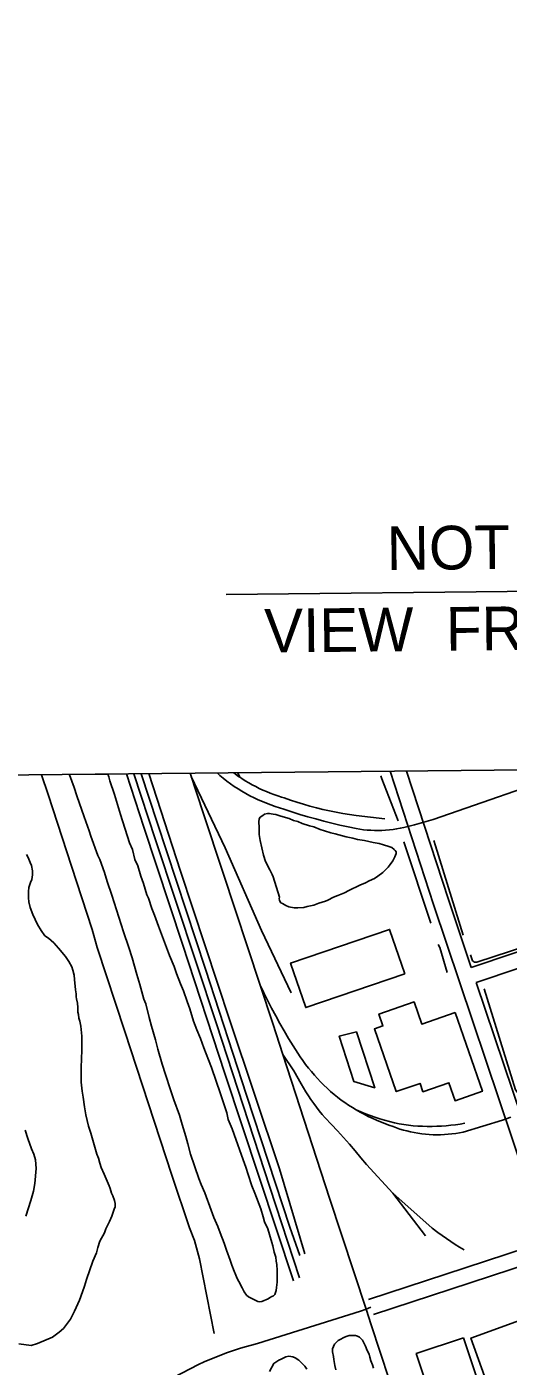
# Model space of a CAD drawing. Extents: x 3625074 to 3663148, y 511451 to 537151.
# Drawn here: x 3639965 to 3640880, y 530563 to 533109 of the extents above; entities that cross this region are included whole.
import ezdxf

# ---------------------------------------------------------------- set-up
doc = ezdxf.new("R2010")
doc.units = 0
for name, color, linetype in [('V-ANNO-SYMB', 7, 'Continuous'), ('V-BLDG-OTLN', 7, 'Continuous'), ('V-RAIL-TRAK', 7, 'Continuous'), ('V-ROAD-CNTR', 7, 'Continuous'), ('V-SITE-VEGE', 7, 'Continuous'), ('V-TOPO-SHOR', 7, 'Continuous')]:
    doc.layers.add(name, color=color, linetype=linetype)

msp = doc.modelspace()

# ---------------------------------------------------------------- linework, layer by layer
at = {"layer": 'V-ANNO-SYMB'}
msp.add_line((3640344, 532030.2), (3641753.3, 532044.3), dxfattribs=at)
msp.add_lwpolyline([(3635134.1, 534859.2), (3646887.7, 534977.1), (3646920, 531757), (3635166.4, 531639)], close=True, dxfattribs=at)
at = {"layer": 'V-BLDG-OTLN'}
for points in [[(3640683.6, 531308.9), (3640495.5, 531245), (3640466.8, 531329.5), (3640654.9, 531393.4)], [(3640779.5, 531235.4), (3640831.4, 531085.8), (3640779.5, 531067.8), (3640767.6, 531101.9), (3640718.2, 531084.8), (3640712.7, 531100.8), (3640667.6, 531085.1), (3640626.2, 531204.4), (3640642.3, 531210), (3640634.5, 531232.5), (3640701.4, 531255.7), (3640716.1, 531213.4)], [(3640592.3, 531199), (3640626.6, 531092.5), (3640586.8, 531104.3), (3640559.2, 531190.6)], [(3640908.8, 530652.5), (3640963.9, 530499.2), (3640864.4, 530463.4), (3640809.3, 530616.7)], [(3640795.1, 530617.3), (3640866.9, 530403), (3640837.4, 530393.1), (3640821.8, 530439.6), (3640761.9, 530419.5), (3640705.7, 530587.3)]]:
    msp.add_lwpolyline(points, close=True, dxfattribs=at)
at = {"layer": 'V-RAIL-TRAK'}
for points in [[(3640155, 531689.1), (3640188, 531587.9), (3640261, 531365.1), (3640341.8, 531119.6), (3640472.1, 530725.3)], [(3640169, 531689.2), (3640209.8, 531563.5), (3640326.2, 531214.2), (3640427.6, 530903.3), (3640483.7, 530731.3)], [(3640182.7, 531689.3), (3640213, 531596.9), (3640305.3, 531317.6), (3640383.2, 531078.4), (3640465.3, 530827.7), (3640484.5, 530773.4)], [(3640197.4, 531689.5), (3640257.3, 531504.3), (3640351.4, 531220.3), (3640445.4, 530938.1), (3640493.9, 530777.1)], [(3640276, 531690.3), (3640301.2, 531613.1), (3640338, 531502.3), (3640408.7, 531287.5), (3640432.7, 531214.8), (3640451.8, 531156), (3640540.7, 530882.9)], [(3640326.9, 531690.8), (3640332.1, 531686.1), (3640338.7, 531680.6), (3640345.3, 531675.2), (3640352.4, 531670.2), (3640359.6, 531665.2), (3640366.9, 531660.5), (3640374.3, 531656), (3640381.9, 531651.7), (3640389.5, 531647.6), (3640397.3, 531643.6), (3640405.2, 531639.9), (3640413.1, 531636.4), (3640421.2, 531633.1), (3640429.3, 531629.9), (3640437.5, 531627.1), (3640445.8, 531624.4), (3640454.1, 531621.9), (3640469.1, 531616.9), (3640484.2, 531612.1), (3640499.3, 531607.6), (3640514.5, 531603.3), (3640529.8, 531599.2), (3640545.1, 531595.4), (3640560.5, 531591.8), (3640575.9, 531588.4), (3640591.4, 531585.2), (3640598.3, 531584), (3640605.3, 531583), (3640612.3, 531582.3), (3640619.3, 531581.8), (3640626.3, 531581.5), (3640633.3, 531581.4), (3640640.4, 531581.5), (3640647.4, 531581.9), (3640654.4, 531582.6), (3640661.4, 531583.4), (3640668.3, 531584.5), (3640675.2, 531585.8), (3640682.1, 531587.3)], [(3640358.6, 531691.1), (3640361.8, 531688.7), (3640367.9, 531684.3), (3640370.2, 531682.8), (3640374.2, 531680), (3640380.6, 531676), (3640387.1, 531672.1), (3640393.7, 531668.4), (3640400.4, 531664.8), (3640407.2, 531661.5), (3640414.1, 531658.3), (3640421, 531655.3), (3640428.1, 531652.5), (3640435.2, 531650), (3640442.4, 531647.6), (3640449.6, 531644.9), (3640454.5, 531643.2), (3640466.6, 531639), (3640478.8, 531635.1), (3640491.1, 531631.4), (3640503.4, 531627.9), (3640515.9, 531624.7), (3640528.3, 531621.6), (3640540.8, 531618.8), (3640553.4, 531616.2), (3640566, 531613.9), (3640578.7, 531611.7), (3640591.4, 531609.8), (3640645.9, 531603.4)], [(3640682.1, 531587.3), (3640702.3, 531592.2), (3640737.5, 531602.5), (3641000.5, 531693.5), (3641013.5, 531697.7)], [(3640278, 531684.2), (3640342.5, 531548.5), (3640411.4, 531391.2), (3640468.1, 531273)], [(3640408.7, 531287.5), (3640415.8, 531272.7), (3640423.2, 531258), (3640430.7, 531243.5), (3640438.4, 531229), (3640446.4, 531214.6), (3640454.5, 531200.4), (3640462.9, 531186.2), (3640471.5, 531172.2), (3640480.2, 531158.4), (3640485.1, 531151.1), (3640490.1, 531144), (3640495.3, 531136.9), (3640500.7, 531130), (3640506.3, 531123.3), (3640511.9, 531116.6), (3640517.8, 531110.2), (3640523.8, 531103.8), (3640529.9, 531097.6), (3640536.2, 531091.5), (3640542.7, 531085.6), (3640549.3, 531079.9), (3640556, 531074.3), (3640562.9, 531069.2), (3640569.9, 531064.2), (3640577, 531059.4), (3640584.3, 531054.8), (3640591.6, 531050.4), (3640599.1, 531046.1), (3640606.6, 531042.1), (3640614.2, 531038.1), (3640622, 531034.4), (3640629.8, 531030.9), (3640637.7, 531027.5), (3640645.7, 531024.3), (3640653.7, 531021.4), (3640661.8, 531018.6), (3640668.2, 531016.2), (3640674.6, 531014), (3640681.1, 531012.1), (3640687.6, 531010.3), (3640694.6, 531008.7), (3640701.7, 531007.2), (3640708.8, 531006), (3640715.9, 531005), (3640723.1, 531004.2), (3640730.3, 531003.7), (3640737.5, 531003.3), (3640744.7, 531003.2), (3640751.9, 531003.2), (3640759.1, 531003.5), (3640766.3, 531004), (3640773.4, 531004.8), (3640780.6, 531005.7), (3640787.7, 531006.8), (3640794.8, 531008.2), (3640869.4, 531031.2), (3640885.3, 531036.4)], [(3640451.8, 531156), (3640472.6, 531124.6), (3640486.9, 531100.2), (3640491.3, 531092.5), (3640495.8, 531084.9), (3640500.6, 531077.4), (3640505.5, 531070.1), (3640510.6, 531062.8), (3640515.8, 531055.7), (3640521.3, 531048.7), (3640526.9, 531041.9), (3640532.6, 531035.1), (3640544.3, 531022.9), (3640555.9, 531010.5), (3640567.3, 530997.9), (3640578.5, 530985.2), (3640589.6, 530972.4), (3640600.5, 530959.5), (3640611.3, 530946.4), (3640661, 530891.9), (3640723.2, 530811.2)], [(3640591.6, 531050.4), (3640600.3, 531046.5), (3640609.2, 531042.9), (3640618.1, 531039.5), (3640627.1, 531036.3), (3640636.2, 531033.3), (3640645.4, 531030.6), (3640654.6, 531028.1), (3640663.9, 531025.8), (3640673.2, 531023.7), (3640682, 531022.4), (3640690.9, 531021.3), (3640699.8, 531020.4), (3640708.7, 531019.8), (3640717.7, 531019.3), (3640726.6, 531019.1), (3640735.6, 531019.1), (3640744.5, 531019.3), (3640753.4, 531019.7), (3640762.4, 531020.3), (3640771.3, 531021.1), (3640780.1, 531022.2), (3640789, 531023.5), (3640797.8, 531024.9)], [(3640540.7, 530882.9), (3640610.2, 530671.4), (3640619.8, 530642.1)], [(3640661, 530891.9), (3640736, 530825.9), (3640746.6, 530817.3), (3640754.7, 530811.4), (3640762.8, 530805.7), (3640771.1, 530800.1), (3640779.5, 530794.7), (3640788, 530789.5), (3640796.7, 530784.4)], [(3640619.8, 530642.1), (3640722.3, 530330.1), (3640839.3, 529973.8), (3640868.4, 529885.1), (3640960.6, 529607.6), (3641005.5, 529470.4)]]:
    msp.add_lwpolyline(points, dxfattribs=at)
at = {"layer": 'V-ROAD-CNTR'}
for points in [[(3640366.6, 531691.2), (3640370.2, 531682.8)], [(3640952.4, 530800.9), (3640912.4, 530922.5), (3640738.1, 531440.8), (3640655.8, 531694.1)], [(3640810, 531321.1), (3640766.6, 531450.2), (3640687.3, 531694.4)], [(3640810, 531321.1), (3640970, 531374.6)], [(3640819.5, 531292.7), (3640979.5, 531346.1)], [(3640980.8, 530810.3), (3640940.9, 530931.9), (3640819.5, 531292.7)], [(3640614.9, 530689.9), (3640798.4, 530750), (3640916.2, 530788.8), (3640952.4, 530800.9)], [(3640624.2, 530661.4), (3640807.8, 530721.5), (3640925.7, 530760.3), (3640961.7, 530772.4)], [(3640067.6, 530450.1), (3640291.7, 530566.5), (3640302.6, 530571.4), (3640313.5, 530576.2), (3640324.5, 530580.7), (3640335.6, 530585), (3640346.8, 530589.1), (3640358, 530593), (3640369.4, 530596.7), (3640380.7, 530600.2), (3640392.2, 530603.4), (3640403.7, 530606.4), (3640599.6, 530667.8), (3640610.2, 530671.4), (3640619.5, 530675.6)]]:
    msp.add_lwpolyline(points, dxfattribs=at)
at = {"layer": 'V-SITE-VEGE'}
for p, q in [((3640046.2, 531688), (3640119.6, 531688.7)), ((3640046.5, 531687), (3640046.2, 531688)), ((3640119.6, 531688.7), (3640121.6, 531683.1)), ((3640055.4, 531663.4), (3640046.5, 531687)), ((3640060.2, 531647.3), (3640055.4, 531663.4)), ((3640121.6, 531683.1), (3640123.4, 531675.7)), ((3640123.4, 531675.7), (3640132.3, 531649.8)), ((3640074.4, 531607.7), (3640060.2, 531647.3)), ((3640132.3, 531649.8), (3640139.5, 531624.5)), ((3640139.5, 531624.5), (3640143.6, 531611.8)), ((3640143.6, 531611.8), (3640160.9, 531557.7)), ((3640083.9, 531580.6), (3640074.4, 531607.7)), ((3640086.9, 531570.9), (3640083.9, 531580.6)), ((3640100.6, 531534.1), (3640086.9, 531570.9)), ((3640160.9, 531557.7), (3640166.2, 531545.1)), ((3640166.2, 531545.1), (3640171, 531526.1)), ((3640104.1, 531526), (3640100.6, 531534.1)), ((3640113, 531501.9), (3640104.1, 531526)), ((3640171, 531526.1), (3640176.3, 531514.1)), ((3640176.3, 531514.1), (3640182.3, 531494.5)), ((3640118.4, 531484.6), (3640113, 531501.9)), ((3640127.3, 531458.8), (3640118.4, 531484.6)), ((3640182.3, 531494.5), (3640187.1, 531480.7)), ((3640149.3, 531388.6), (3640127.3, 531458.8)), ((3640187.1, 531480.7), (3640193.6, 531459.4)), ((3640193.6, 531459.4), (3640196.6, 531453.1)), ((3640196.6, 531453.1), (3640203.1, 531433)), ((3640203.1, 531433), (3640208.4, 531420.3)), ((3640208.4, 531420.3), (3640215.6, 531399.6)), ((3640159.4, 531359.3), (3640149.3, 531388.6)), ((3640215.6, 531399.6), (3640236.9, 531343.9)), ((3640165.4, 531339.1), (3640159.4, 531359.3)), ((3640174.3, 531308), (3640165.4, 531339.1)), ((3640236.9, 531343.9), (3640245.2, 531323.2)), ((3640180.3, 531288.5), (3640174.3, 531308)), ((3640245.2, 531323.2), (3640249.9, 531309.4)), ((3640249.9, 531309.4), (3640257.6, 531289.8)), ((3640188.1, 531260.9), (3640180.3, 531288.5)), ((3640257.6, 531289.8), (3640263.5, 531276.6)), ((3640191.6, 531252.3), (3640188.1, 531260.9)), ((3640263.5, 531276.6), (3640270, 531256.5)), ((3640270, 531256.5), (3640275.4, 531242.7)), ((3640198.2, 531225.8), (3640191.6, 531252.3)), ((3640275.4, 531242.7), (3640282.5, 531219.1)), ((3640202.4, 531209.7), (3640198.2, 531225.8)), ((3640210.2, 531183.8), (3640202.4, 531209.7)), ((3640282.5, 531219.1), (3640288.5, 531202.4)), ((3640214.4, 531165.9), (3640210.2, 531183.8)), ((3640288.5, 531202.4), (3640295.6, 531186.4)), ((3640295.6, 531186.4), (3640302.1, 531168.5)), ((3640222.8, 531137.2), (3640214.4, 531165.9)), ((3640302.1, 531168.5), (3640311, 531145.5)), ((3640228.7, 531117.6), (3640222.8, 531137.2)), ((3640311, 531145.5), (3640316.3, 531131.2)), ((3640316.3, 531131.2), (3640333.5, 531081.1)), ((3640238.8, 531088.3), (3640228.7, 531117.6)), ((3640244.8, 531069.3), (3640238.8, 531088.3)), ((3640333.5, 531081.1), (3640345.4, 531044.9)), ((3640255.4, 531040.6), (3640244.8, 531069.3)), ((3640260.8, 531022.7), (3640255.4, 531040.6)), ((3640345.4, 531044.9), (3640348.4, 531032.2)), ((3640348.4, 531032.2), (3640355.5, 531014.4)), ((3640267.4, 530999.7), (3640260.8, 531022.7)), ((3640355.5, 531014.4), (3640359.7, 531003.5)), ((3640359.7, 531003.5), (3640376.3, 530955.2)), ((3640271.6, 530985.9), (3640267.4, 530999.7)), ((3640276.4, 530966.3), (3640271.6, 530985.9)), ((3640292.4, 530920.3), (3640276.4, 530966.3)), ((3640376.3, 530955.2), (3640381.6, 530941.4)), ((3640381.6, 530941.4), (3640385.8, 530927.6)), ((3640385.8, 530927.6), (3640392.9, 530906.3)), ((3640296.6, 530908.8), (3640292.4, 530920.3)), ((3640303.6, 530892.8), (3640296.6, 530908.8)), ((3640392.9, 530906.3), (3640398.9, 530892)), ((3640316.1, 530860), (3640303.6, 530892.8)), ((3640398.9, 530892), (3640410.1, 530862.1)), ((3640320.8, 530846.2), (3640316.1, 530860)), ((3640410.1, 530862.1), (3640414.9, 530847.1)), ((3640328.5, 530829), (3640320.8, 530846.2)), ((3640332.7, 530816.9), (3640328.5, 530829)), ((3640414.9, 530847.1), (3640417.3, 530837.9)), ((3640417.3, 530837.9), (3640423.2, 530824.1)), ((3640423.2, 530824.1), (3640426.7, 530813.8)), ((3640340.4, 530797.3), (3640332.7, 530816.9)), ((3640345.1, 530783.5), (3640340.4, 530797.3)), ((3640426.7, 530813.8), (3640430.9, 530798.2)), ((3640430.9, 530798.2), (3640433.3, 530791.9)), ((3640352.2, 530765.1), (3640345.1, 530783.5)), ((3640433.3, 530791.9), (3640435.7, 530779.8)), ((3640435.7, 530779.8), (3640438.7, 530770.6)), ((3640355.2, 530755.4), (3640352.2, 530765.1)), ((3640359.4, 530743.9), (3640355.2, 530755.4)), ((3640438.7, 530770.6), (3640439.4, 530763.1)), ((3640439.4, 530763.1), (3640440.6, 530756.8)), ((3640440.6, 530756.8), (3640441.3, 530745.2)), ((3640362.9, 530736.4), (3640359.4, 530743.9)), ((3640365.3, 530730.1), (3640362.9, 530736.4)), ((3640368.2, 530724.3), (3640365.3, 530730.1)), ((3640374.7, 530712.3), (3640368.2, 530724.3)), ((3640441.5, 530722.7), (3640439.9, 530712.9)), ((3640441.3, 530745.2), (3640441.5, 530722.7)), ((3640378.2, 530704.8), (3640374.7, 530712.3)), ((3640382.9, 530698.5), (3640378.2, 530704.8)), ((3640387, 530695.1), (3640382.9, 530698.5)), ((3640392.8, 530691.7), (3640387, 530695.1)), ((3640431.4, 530695.5), (3640426.8, 530693.2)), ((3640434.2, 530697.3), (3640431.4, 530695.5)), ((3640436.5, 530699.6), (3640434.2, 530697.3)), ((3640437.7, 530701.4), (3640436.5, 530699.6)), ((3640439.3, 530707.2), (3640437.7, 530701.4)), ((3640439.9, 530712.9), (3640439.3, 530707.2)), ((3640398, 530689.4), (3640392.8, 530691.7)), ((3640404.4, 530686), (3640398, 530689.4)), ((3640407.8, 530685.5), (3640404.4, 530686)), ((3640412.4, 530686.1), (3640407.8, 530685.5)), ((3640423.9, 530691.4), (3640412.4, 530686.1)), ((3640426.8, 530693.2), (3640423.9, 530691.4))]:
    msp.add_line(p, q, dxfattribs=at)
msp.add_lwpolyline([(3640433.9, 531493.5), (3640431.5, 531498.1), (3640427.4, 531506.7), (3640419.2, 531522.8), (3640415, 531534.3), (3640409, 531562.5), (3640407.1, 531574), (3640407, 531587.3), (3640406.3, 531597.7), (3640406.8, 531603.5), (3640409.1, 531606.9), (3640414.3, 531609.9), (3640417.1, 531612.2), (3640422.9, 531614), (3640426.3, 531614), (3640433.9, 531612.4), (3640438.5, 531611.8), (3640446.6, 531609.6), (3640452.4, 531607.4), (3640463.9, 531604), (3640472.1, 531600.6), (3640480.2, 531598.4), (3640488.8, 531595), (3640502.7, 531590.6), (3640510.8, 531588.3), (3640523, 531583.2), (3640531.1, 531581), (3640543.3, 531577.1), (3640551.4, 531574.9), (3640572.2, 531569.3), (3640584.9, 531566.6), (3640594.2, 531564.3), (3640607.4, 531562.2), (3640623.6, 531558.9), (3640635.2, 531556.7), (3640643.3, 531554.4), (3640653.7, 531551.1), (3640658.9, 531548.8), (3640663.6, 531545.4), (3640665.3, 531543.7), (3640667.1, 531540.8), (3640667.1, 531537.4), (3640664.9, 531531.6), (3640660.9, 531523.5), (3640655.8, 531517.1), (3640652.4, 531511.8), (3640642.1, 531501.3), (3640632.3, 531494.9), (3640626, 531490.2), (3640616.3, 531485.5), (3640609.4, 531482), (3640598.5, 531477.3), (3640577.2, 531467.2), (3640569.2, 531463.1), (3640556.5, 531457.8), (3640548.5, 531454.8), (3640537.6, 531449), (3640533, 531447.2), (3640520.3, 531443), (3640510.6, 531439.5), (3640498.5, 531437), (3640491.6, 531435.2), (3640480.6, 531434.5), (3640473.7, 531434.5), (3640463.3, 531436.1), (3640457.5, 531438.9), (3640451.1, 531442.9), (3640448.2, 531444), (3640445.9, 531448.1), (3640445.2, 531452.1), (3640445.8, 531454.4)], close=True, dxfattribs=at)
for points in [[(3639965, 531535.6), (3639967.9, 531529.9), (3639972, 531520.7), (3639974.4, 531514.9), (3639976.2, 531504.6), (3639976.3, 531497.1), (3639975.2, 531488.4), (3639972.4, 531482.6), (3639969, 531472.8), (3639968.5, 531465.3), (3639968.6, 531453.7), (3639969.3, 531445.7), (3639971.7, 531435.3), (3639977, 531421.5), (3639985.9, 531402.5), (3639992.9, 531391.1), (3639999.9, 531381.3), (3640006.9, 531376.8), (3640016.8, 531367.7), (3640025.6, 531357.9), (3640039, 531341.9), (3640045.4, 531332.2), (3640051.3, 531322.4), (3640053.1, 531316.1), (3640055.5, 531306.3), (3640056.2, 531298.2), (3640058.1, 531278.6), (3640059.3, 531271.1), (3640059.4, 531265.4), (3640060, 531261.3), (3640061.8, 531253.3), (3640062.4, 531245.2), (3640062.5, 531236), (3640063.7, 531231.4), (3640064.4, 531224.5), (3640066.2, 531219.3), (3640068, 531209.5), (3640069.9, 531190.5), (3640070.2, 531164.5), (3640069.2, 531146.6), (3640068.8, 531131.6), (3640069, 531103.3), (3640070.9, 531086), (3640072.8, 531074.5), (3640075.3, 531056.1), (3640077.7, 531041.1), (3640082.6, 531019.8), (3640087.3, 531006), (3640092.1, 530988.2), (3640098.7, 530966.3), (3640101.6, 530958.8), (3640104, 530949.1), (3640107, 530941), (3640112.3, 530928.4), (3640116.4, 530919.2), (3640121.8, 530906), (3640124.1, 530900.8), (3640126.5, 530892.2), (3640128.9, 530887), (3640132.4, 530878.4)], [(3639963.7, 530848.4), (3639973.2, 530877.9), (3639978.2, 530895.9), (3639980.9, 530910.3), (3639983.5, 530939.2), (3639982.2, 530955.3), (3639978.7, 530966.3), (3639974.5, 530976.6), (3639967.4, 530996.2), (3639962.1, 531011.7)], [(3640132.4, 530878.4), (3640133.1, 530872.6), (3640133.1, 530866.3), (3640131.4, 530861.6), (3640127, 530848.3), (3640122.4, 530838.5), (3640115.6, 530824.5), (3640112.8, 530817), (3640104.3, 530800.8), (3640100.4, 530788.6), (3640097.6, 530778.8), (3640090.9, 530762.6), (3640079.1, 530727.8), (3640075.2, 530715.1), (3640067.9, 530696), (3640065.6, 530688.5), (3640056, 530667.6), (3640048.7, 530652.5), (3640035, 530635.1), (3640027, 530628.1), (3640014.4, 530618.7)], [(3640014.4, 530618.7), (3639985.7, 530606.3), (3639973.6, 530602.7), (3639950.5, 530606)], [(3640552.6, 530556.2), (3640550.8, 530564.3), (3640549, 530575.8), (3640548.3, 530581.6), (3640546.5, 530590.8), (3640546.4, 530596.5), (3640550.4, 530605.2), (3640557.3, 530612.2), (3640560.7, 530614), (3640568.2, 530618.1), (3640572.2, 530619.9), (3640577.9, 530621.7), (3640590, 530621.8), (3640594.1, 530620.1), (3640597.6, 530618.4), (3640599.9, 530616.7), (3640603.4, 530612.7), (3640609.3, 530601.2), (3640612.3, 530593.2), (3640615.8, 530586.3), (3640617.6, 530580.5), (3640619.4, 530573.6), (3640622.3, 530565.6), (3640624.1, 530559.8)], [(3640426.4, 530553), (3640434.9, 530568.6), (3640444.1, 530574.5), (3640448.7, 530576.8), (3640457.9, 530581), (3640463.6, 530582.2), (3640471.2, 530581.1), (3640475.2, 530579.4), (3640482.2, 530574.9), (3640493.8, 530563.4), (3640497.9, 530557.7)]]:
    msp.add_lwpolyline(points, dxfattribs=at)
at = {"layer": 'V-TOPO-SHOR'}
for points in [[(3640321.5, 530625.3), (3640293.9, 530767.3), (3640283.9, 530801.9), (3640274.6, 530826.3), (3640241.2, 530926.1), (3640152, 531199.4), (3640099.2, 531358.8), (3640089.7, 531393.4), (3640050.4, 531513.6), (3640005.8, 531649.7), (3639993.4, 531687.4)], [(3640671.4, 531600), (3640639.9, 531679.9), (3640638.1, 531685.6)], [(3640794.8, 531382.8), (3640742.4, 531552.4), (3640738.9, 531562.6)], [(3640733.1, 531405.5), (3640682.6, 531558), (3640682.1, 531559.7)], [(3641075, 531414), (3640820.9, 531331.3), (3640816.3, 531331.2), (3640812.3, 531334), (3640808.7, 531345.3)], [(3640764.2, 531311.4), (3640750.1, 531359), (3640747.2, 531364.7)], [(3641337.6, 531209.5), (3640913.9, 531073.9), (3640906.5, 531072.7), (3640894.4, 531088.5), (3640834.5, 531280.2)]]:
    msp.add_lwpolyline(points, dxfattribs=at)

# ---------------------------------------------------------------- texts
at = {"layer": 'V-ANNO-SYMB'}
for s, p in [('NOT  TO  SCALE', (3640649.9, 532076.3)), ('VIEW  FROM  DOWNSTREAM', (3640417, 531919.5))]:
    msp.add_text(s, height=83, rotation=0.5917, dxfattribs=at).set_placement(p)

doc.saveas('drawing.dxf')
